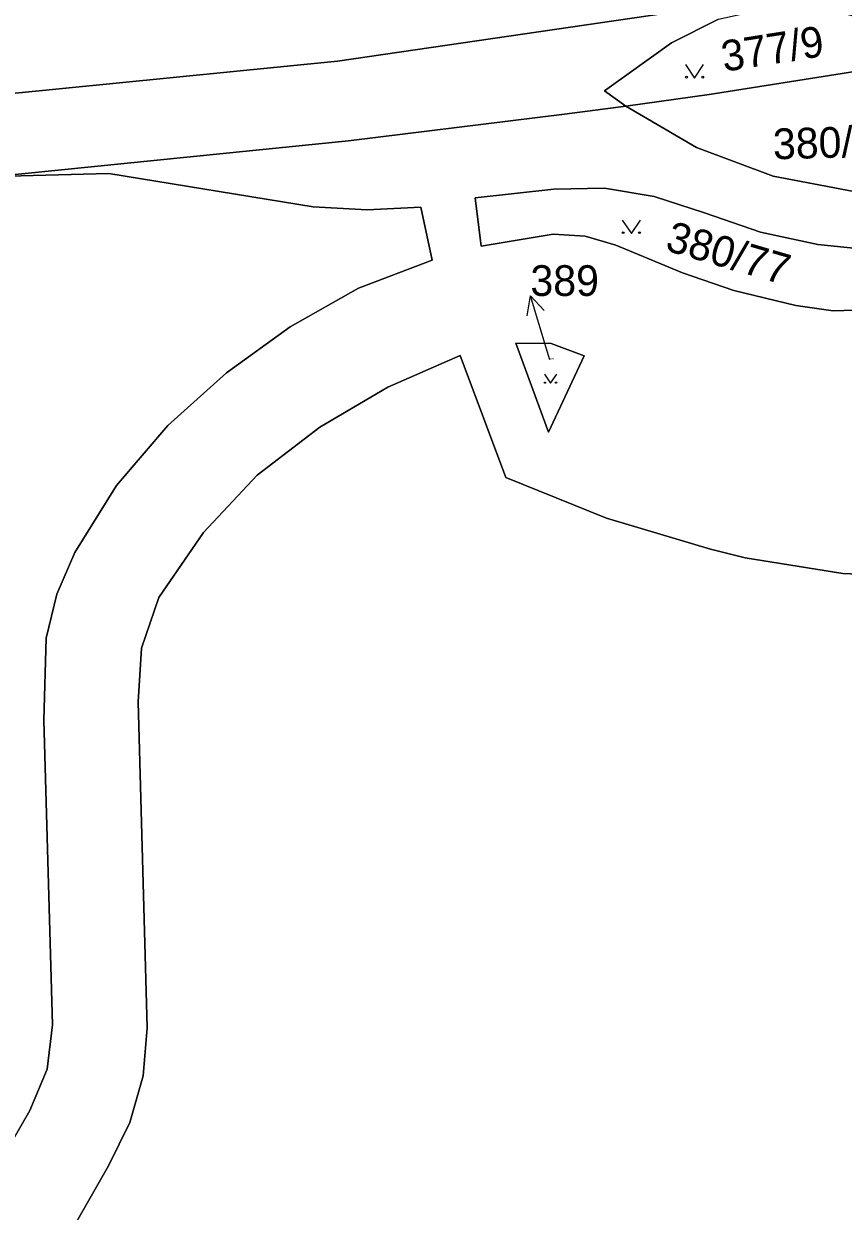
# Model space of a CAD drawing. Extents: x -600309 to -598967, y -1161267 to -1160292.
# Drawn here: x -599820.3 to -599774.9, y -1160686.8 to -1160621.1 of the extents above; entities that cross this region are included whole.
import ezdxf

# ---------------------------------------------------------------- set-up
doc = ezdxf.new("R2010")
doc.units = 0
for name, color, linetype in [('Level 1', 7, 'Continuous'), ('Level 4', 7, 'Continuous'), ('Level 5', 7, 'Continuous'), ('Level 57', 7, 'Continuous'), ('Level 60', 7, 'Continuous')]:
    doc.layers.add(name, color=color, linetype=linetype)

msp = doc.modelspace()

# ---------------------------------------------------------------- linework, layer by layer
at = {"layer": 'Level 1'}
for points in [[(-599756.08, -1160616.21), (-599758.31, -1160616.61), (-599802.91, -1160623.13), (-599821.1, -1160624.93), (-599822.46, -1160624.97), (-599824.85, -1160625.23), (-599827.9, -1160625.24), (-599856.9, -1160625.7), (-599897.68, -1160626.45)], [(-599756.08, -1160616.21), (-599758.31, -1160616.61), (-599802.91, -1160623.13), (-599821.1, -1160624.93), (-599822.46, -1160624.97)], [(-599786.97, -1160625.63), (-599788.14, -1160624.77), (-599784.43, -1160622.11), (-599781.84, -1160620.81), (-599779, -1160620.18), (-599776.1, -1160620.19), (-599774.16, -1160620.67), (-599772.43, -1160621.68), (-599771.14, -1160623.21)], [(-599771.14, -1160623.21), (-599770.48, -1160624.72), (-599769.82, -1160630.43), (-599774.35, -1160630.34), (-599778.81, -1160629.49), (-599783.05, -1160627.9), (-599786.97, -1160625.63)], [(-599786.97, -1160625.63), (-599782.36, -1160624.98), (-599771.14, -1160623.21)], [(-599786.97, -1160625.63), (-599790.36, -1160626.06), (-599802.31, -1160627.53), (-599821.86, -1160629.51)], [(-599821.86, -1160629.51), (-599815.58, -1160629.35), (-599804.26, -1160631.19), (-599801.28, -1160631.35), (-599798.3, -1160631.21), (-599797.68, -1160634.14), (-599801.75, -1160635.69), (-599805.53, -1160637.83), (-599809.07, -1160640.38), (-599812.31, -1160643.29), (-599815.14, -1160646.61), (-599817.45, -1160650.31), (-599818.45, -1160652.61), (-599819.04, -1160655.05), (-599819.17, -1160659.59), (-599818.68, -1160676.44), (-599818.99, -1160678.9), (-599819.95, -1160681.18), (-599821.96, -1160684.64), (-599824.31, -1160687.84), (-599825.67, -1160689.11), (-599827.4, -1160689.83), (-599829.25, -1160689.99), (-599831.07, -1160689.61)], [(-599795.31, -1160630.69), (-599790.95, -1160630.22), (-599788.15, -1160630.15), (-599785.39, -1160630.61), (-599782.61, -1160631.53), (-599779.52, -1160632.59), (-599776.34, -1160633.28), (-599773.1, -1160633.6), (-599769.84, -1160633.58), (-599770.61, -1160635.21), (-599771.96, -1160636.4), (-599773.69, -1160636.89), (-599775.49, -1160636.95), (-599777.56, -1160636.64), (-599780.99, -1160635.81), (-599783.82, -1160634.85), (-599787.52, -1160633.31), (-599789.22, -1160632.82), (-599790.98, -1160632.7), (-599794.97, -1160633.36), (-599795.31, -1160630.69)], [(-599793.06, -1160638.73), (-599791.1, -1160638.75), (-599789.27, -1160639.43), (-599791.24, -1160643.66), (-599793.06, -1160638.73)], [(-599819.89, -1160690.7), (-599817.59, -1160687.73), (-599815.59, -1160684.25), (-599814.41, -1160681.85), (-599813.68, -1160679.27), (-599813.45, -1160676.6), (-599813.94, -1160658.58), (-599813.77, -1160655.61), (-599812.8, -1160652.81), (-599810.34, -1160649.2), (-599807.36, -1160646.03), (-599803.9, -1160643.37), (-599800.14, -1160641.16), (-599796.14, -1160639.42), (-599793.6, -1160646.16), (-599788.04, -1160648.42), (-599782.28, -1160650.12), (-599780.36, -1160650.61), (-599774.96, -1160651.48), (-599769.49, -1160651.71)]]:
    msp.add_lwpolyline(points, dxfattribs=at)
at = {"layer": 'Level 5'}
for points in [[(-599783.661, -1160623.32), (-599783.16, -1160624.07), (-599782.66, -1160623.32)], [(-599787.161, -1160631.92), (-599786.66, -1160632.67), (-599786.16, -1160631.92)], [(-599791.471, -1160640.44), (-599791.13, -1160640.95), (-599790.79, -1160640.44)]]:
    msp.add_lwpolyline(points, dxfattribs=at)
for centre, radius in [((-599783.61, -1160624.02), 0.05), ((-599782.711, -1160624.02), 0.05), ((-599787.11, -1160632.62), 0.05), ((-599786.211, -1160632.62), 0.05), ((-599791.436, -1160640.916), 0.034), ((-599790.825, -1160640.916), 0.034)]:
    msp.add_circle(centre, radius, dxfattribs=at)
at = {"layer": 'Level 57'}
for p, q in [((-599791.371, -1160638.99), (-599792.245, -1160636.12)), ((-599791.17, -1160639.65), (-599791.371, -1160638.99))]:
    msp.add_line(p, q, dxfattribs=at)
msp.add_lwpolyline([(-599792.432, -1160637.222), (-599792.245, -1160636.12), (-599791.475, -1160636.931)], dxfattribs=at)
at = {"layer": 'Level 60'}
for points in [[(-599897.68, -1160626.45), (-599856.9, -1160625.7), (-599827.9, -1160625.24), (-599824.85, -1160625.23), (-599822.46, -1160624.97), (-599821.1, -1160624.93), (-599802.91, -1160623.13), (-599758.31, -1160616.61)], [(-599758.31, -1160616.61), (-599802.91, -1160623.13), (-599821.1, -1160624.93), (-599822.46, -1160624.97), (-599823.51, -1160617.04)], [(-599781.84, -1160620.81), (-599784.43, -1160622.11), (-599788.14, -1160624.77), (-599786.97, -1160625.63), (-599790.36, -1160626.06), (-599802.31, -1160627.53), (-599821.86, -1160629.51), (-599832.1, -1160630.02), (-599833.91, -1160630.06), (-599858.34, -1160630.9), (-599861.8, -1160630.84), (-599868.33, -1160630.72), (-599874.33, -1160630.8)], [(-599802.31, -1160627.53), (-599790.36, -1160626.06), (-599786.97, -1160625.63), (-599783.05, -1160627.9), (-599778.81, -1160629.49), (-599774.35, -1160630.34)], [(-599801.75, -1160635.69), (-599797.68, -1160634.14), (-599798.3, -1160631.21), (-599801.28, -1160631.35), (-599804.26, -1160631.19), (-599815.58, -1160629.35), (-599821.86, -1160629.51), (-599802.31, -1160627.53)], [(-599821.86, -1160629.51), (-599815.58, -1160629.35), (-599804.26, -1160631.19), (-599801.28, -1160631.35), (-599798.3, -1160631.21), (-599797.68, -1160634.14), (-599801.75, -1160635.69), (-599805.53, -1160637.83), (-599809.07, -1160640.38), (-599812.31, -1160643.29), (-599815.14, -1160646.61), (-599817.45, -1160650.31), (-599818.45, -1160652.61), (-599819.04, -1160655.05), (-599819.17, -1160659.59), (-599818.68, -1160676.44), (-599818.99, -1160678.9), (-599819.95, -1160681.18), (-599821.96, -1160684.64)], [(-599824.31, -1160687.84), (-599821.96, -1160684.64), (-599819.95, -1160681.18), (-599818.99, -1160678.9), (-599818.68, -1160676.44), (-599819.17, -1160659.59), (-599819.04, -1160655.05), (-599818.45, -1160652.61), (-599817.45, -1160650.31), (-599815.14, -1160646.61), (-599812.31, -1160643.29), (-599809.07, -1160640.38), (-599805.53, -1160637.83), (-599801.75, -1160635.69)], [(-599738.79, -1160751.73), (-599783.62, -1160733.18), (-599819.89, -1160690.7), (-599817.59, -1160687.73), (-599815.59, -1160684.25), (-599814.41, -1160681.85), (-599813.68, -1160679.27), (-599813.45, -1160676.6), (-599813.94, -1160658.58), (-599813.77, -1160655.61), (-599812.8, -1160652.81), (-599810.34, -1160649.2), (-599807.36, -1160646.03), (-599803.9, -1160643.37), (-599800.14, -1160641.16), (-599796.14, -1160639.42), (-599793.6, -1160646.16), (-599788.04, -1160648.42), (-599782.28, -1160650.12), (-599780.36, -1160650.61), (-599774.96, -1160651.48), (-599769.49, -1160651.71)], [(-599769.49, -1160651.71), (-599774.96, -1160651.48), (-599780.36, -1160650.61), (-599782.28, -1160650.12), (-599788.04, -1160648.42), (-599793.6, -1160646.16), (-599796.14, -1160639.42), (-599800.14, -1160641.16), (-599803.9, -1160643.37), (-599807.36, -1160646.03), (-599810.34, -1160649.2), (-599812.8, -1160652.81), (-599813.77, -1160655.61), (-599813.94, -1160658.58), (-599813.45, -1160676.6), (-599813.68, -1160679.27), (-599814.41, -1160681.85), (-599815.59, -1160684.25), (-599817.59, -1160687.73)]]:
    msp.add_lwpolyline(points, dxfattribs=at)
for points in [[(-599788.14, -1160624.77), (-599784.43, -1160622.11), (-599781.84, -1160620.81), (-599779, -1160620.18), (-599776.1, -1160620.19), (-599774.16, -1160620.67), (-599772.43, -1160621.68), (-599771.14, -1160623.21), (-599782.36, -1160624.98), (-599786.97, -1160625.63)], [(-599771.14, -1160623.21), (-599770.48, -1160624.72), (-599769.82, -1160630.43), (-599774.35, -1160630.34), (-599778.81, -1160629.49), (-599783.05, -1160627.9), (-599786.97, -1160625.63), (-599782.36, -1160624.98)], [(-599795.31, -1160630.69), (-599790.95, -1160630.22), (-599788.15, -1160630.15), (-599785.39, -1160630.61), (-599782.61, -1160631.53), (-599779.52, -1160632.59), (-599776.34, -1160633.28), (-599773.1, -1160633.6), (-599769.84, -1160633.58), (-599770.61, -1160635.21), (-599771.96, -1160636.4), (-599773.69, -1160636.89), (-599775.49, -1160636.95), (-599777.56, -1160636.64), (-599780.99, -1160635.81), (-599783.82, -1160634.85), (-599787.52, -1160633.31), (-599789.22, -1160632.82), (-599790.98, -1160632.7), (-599794.97, -1160633.36)], [(-599790.95, -1160630.22), (-599795.31, -1160630.69), (-599794.97, -1160633.36), (-599790.98, -1160632.7), (-599789.22, -1160632.82), (-599787.52, -1160633.31), (-599783.82, -1160634.85), (-599780.99, -1160635.81), (-599777.56, -1160636.64), (-599775.49, -1160636.95), (-599773.69, -1160636.89), (-599771.96, -1160636.4), (-599770.61, -1160635.21), (-599769.84, -1160633.58), (-599773.1, -1160633.6), (-599776.34, -1160633.28), (-599779.52, -1160632.59), (-599782.61, -1160631.53), (-599785.39, -1160630.61), (-599788.15, -1160630.15)], [(-599793.06, -1160638.73), (-599791.1, -1160638.75), (-599789.27, -1160639.43), (-599791.24, -1160643.66)], [(-599791.1, -1160638.75), (-599793.06, -1160638.73), (-599791.24, -1160643.66), (-599789.27, -1160639.43)]]:
    msp.add_lwpolyline(points, close=True, dxfattribs=at)

# ---------------------------------------------------------------- texts
at = {"layer": 'Level 4'}
for s, rotation, p in [('377/9', 9, (-599781.535, -1160623.724)), ('380/75', 1.63386, (-599778.802, -1160628.567)), ('380/77', 343.70001, (-599784.851, -1160633.58))]:
    msp.add_text(s, height=1.7, rotation=rotation, dxfattribs=at).set_placement(p)
msp.add_text('389', height=0.1, dxfattribs=at).set_placement((-599791.17, -1160639.65))
at = {"layer": 'Level 57'}
msp.add_text('389', height=1.7, dxfattribs=at).set_placement((-599792.245, -1160636.12))

doc.saveas('drawing.dxf')
